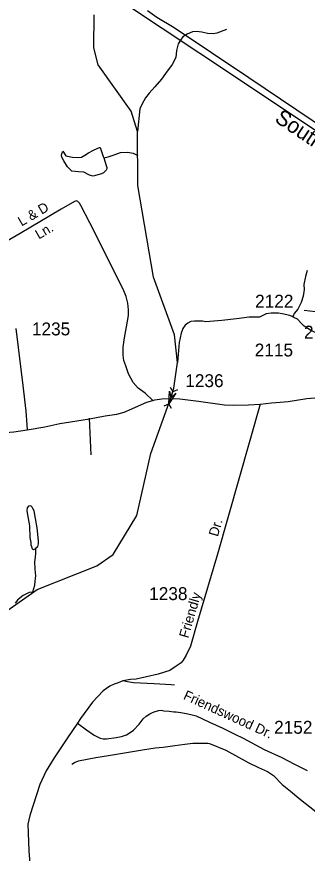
# Model space of a CAD drawing. Extents: x 2260773 to 2342389, y 552869 to 618546.
# Drawn here: x 2270260 to 2273078, y 603238 to 611347 of the extents above; entities that cross this region are included whole.
import ezdxf

# ---------------------------------------------------------------- set-up
doc = ezdxf.new("R2010")
doc.units = 0
for name, color, linetype in [('Exist Hydrographic Creek Single Shore', 7, 'Continuous'), ('Exist Hydrographic Misc Water Feature', 7, 'Continuous'), ('Exist Railroad Mainline', 7, 'Continuous'), ('Exist Railroad Mainline Label', 7, 'Continuous'), ('Exist Road Non-System Type 51', 7, 'Continuous'), ('Exist Road Non-System Type 51 Label', 7, 'Continuous'), ('Exist Road Secondary Structure Pipe Attributed CELL', 7, 'Continuous'), ('Exist Road Secondary Structure Pipe CELL', 7, 'Continuous'), ('Exist Road Secondary Type 51 Attributed', 7, 'Continuous'), ('Exist Road Secondary Type 51 Label', 7, 'Continuous'), ('Exist Road Secondary Type 51 Number Label', 7, 'Continuous')]:
    doc.layers.add(name, color=color, linetype=linetype)

msp = doc.modelspace()

# ---------------------------------------------------------------- linework, layer by layer
at = {"layer": 'Exist Hydrographic Creek Single Shore'}
msp.add_lwpolyline([(2270108.4, 605548.3), (2270456.4, 605793.8), (2271037.5, 606024.7), (2271194.6, 606133), (2271423.4, 606512.1), (2271559.6, 607112.8), (2271754.2, 607653), (2271782.8, 607748), (2271818.6, 607996.3), (2271790.5, 608262.5), (2271585.4, 608821), (2271435.5, 609709.5), (2271430.4, 610234.3), (2271370.5, 610432.4), (2271049.4, 610881.6), (2271006.6, 611046.4), (2271011.5, 611364.5)], dxfattribs=at)
at = {"layer": 'Exist Hydrographic Misc Water Feature'}
for points in [[(2272292.9, 611223.1), (2272199.6, 611186.5), (2272165.3, 611180.3), (2272109.3, 611185.5), (2272055.2, 611196.9), (2272002.9, 611202.7), (2271963.3, 611200.2), (2271911.7, 611177.6), (2271871.5, 611153.6), (2271847.9, 611119), (2271824.3, 611084.9), (2271809.1, 611018.7), (2271801.6, 610952.8), (2271768.5, 610884.5), (2271703.1, 610797.8), (2271664, 610741.6), (2271600, 610666.9), (2271542.8, 610606.6), (2271507.5, 610560.4), (2271475.7, 610501.9), (2271454.6, 610453.6), (2271430.4, 610234.3)], [(2271102.9, 609978.6), (2271127.8, 609905.1), (2271133.7, 609885.1), (2271133.9, 609872.9), (2271128.2, 609861.2), (2271102.3, 609834.7), (2271082.4, 609824.7), (2271002, 609802.6), (2270963.9, 609812.2), (2270910.4, 609840.9), (2270859.2, 609843.9), (2270792.6, 609850.2), (2270751.4, 609891.5), (2270716.5, 609948.6), (2270697.5, 609986.7), (2270694.3, 610002.6), (2270697.5, 610018.4), (2270707, 610043.8), (2270734.9, 609999.2), (2270802.2, 609986.7), (2270856.1, 609983.5), (2270887.8, 609986.7), (2270919.5, 610005.7), (2270954.4, 610027.9), (2271005.1, 610053.3), (2271040, 610069.2), (2271062.2, 610078.7), (2271070.3, 610078.4), (2271099.1, 609992.6), (2271102.9, 609978.6)], [(2271102.9, 609978.6), (2271145.2, 609989.2), (2271204.7, 610007.4), (2271266.6, 610032.2), (2271332.6, 610034.8), (2271390.4, 610025.3), (2271432.7, 610001.1)], [(2273078, 608886.1), (2273058.9, 608829.7), (2273043.4, 608751.8), (2273046.2, 608701.9), (2273038.8, 608637.7), (2273017.5, 608575.6), (2272985.9, 608513.1), (2272950.3, 608471), (2272940.4, 608444.9), (2272930.4, 608440.7)], [(2272930.4, 608440.7), (2272908.6, 608452.5), (2272834.8, 608465.7), (2272798.7, 608473.6), (2272764.5, 608473), (2272728.8, 608474.8), (2272678.8, 608468.1), (2272614.6, 608435.6), (2272515.1, 608434.8), (2272391.1, 608417.8), (2272247.5, 608402.5), (2272093.3, 608390.9), (2272061.6, 608394.5), (2271985.3, 608395.8), (2271949.4, 608391.5), (2271919.9, 608377.3), (2271893.8, 608356.9), (2271870.3, 608324.7), (2271854.9, 608280.8), (2271833.5, 608188.3), (2271818.6, 607996.3)], [(2274143, 608347.3), (2274075.2, 608357.8), (2274023.1, 608352.5), (2273929.4, 608310.8), (2273835.6, 608263.9), (2273792.3, 608256.5), (2273745.6, 608259.9), (2273681.5, 608247.8), (2273584.6, 608280.7), (2273489.4, 608296.3), (2273322, 608298.6), (2273219.9, 608297.4), (2273180.3, 608287.1), (2273148.3, 608289.1), (2273107.7, 608308.6), (2273047.7, 608348.1), (2273019.6, 608375.8), (2272982.7, 608415.4), (2272946.6, 608433), (2272930.4, 608440.7)], [(2270443.1, 606190.5), (2270452.9, 606200.8), (2270463, 606212.7), (2270470.8, 606238.7), (2270472.4, 606266.8), (2270457.2, 606392.4), (2270440.2, 606482.1), (2270427.9, 606556.2), (2270417.5, 606580), (2270409.7, 606591.8), (2270395.3, 606605.7), (2270373.4, 606603.7), (2270361.3, 606587.7), (2270357.8, 606561.5), (2270368.2, 606499.5), (2270381, 606431.8), (2270383, 606409.7), (2270388.1, 606299.8), (2270396.3, 606251.9), (2270396.5, 606227.9), (2270402.9, 606212), (2270405.4, 606196.2), (2270413.4, 606188.1), (2270423, 606182.2), (2270443.1, 606190.5)], [(2270443.1, 606190.5), (2270441.2, 606146.6), (2270438, 606108.6), (2270432.4, 606062.3), (2270434.9, 605990.6), (2270441.7, 605926.7), (2270435.9, 605876.5), (2270430.8, 605832.7), (2270422.8, 605802.6), (2270413.2, 605768.4)], [(2270413.2, 605768.4), (2270381, 605765.9), (2270353.5, 605753.9), (2270321.5, 605737.6), (2270294, 605713.4), (2270266.1, 605691.2), (2270246, 605663)], [(2270792.7, 604102.9), (2270818.7, 604119.2), (2270858.5, 604133.5), (2271028.3, 604165.1), (2271149.5, 604186.1), (2271479, 604241.1), (2271603.1, 604260.6), (2271678.5, 604267), (2271792.3, 604282.3), (2271890.1, 604295.2), (2271968.1, 604305.7), (2272058.3, 604306.7), (2272114.1, 604305.2), (2272130.1, 604301.6), (2272288.6, 604237.1), (2272505.5, 604118.9), (2272604.1, 604070), (2272690.3, 604031), (2272750.3, 603993.6), (2272835.6, 603906.1), (2272916, 603839.2), (2272994.3, 603771.9), (2273163.7, 603639.7)]]:
    msp.add_lwpolyline(points, dxfattribs=at)
at = {"layer": 'Exist Railroad Mainline'}
msp.add_lwpolyline([(2277075.8, 607647), (2275362.6, 608781.5), (2275266.2, 608845.4), (2273928.2, 609731.4), (2272391.5, 610753.3), (2270229, 612191.5), (2265356.3, 615416.5), (2265047.6, 615620.9), (2265047, 615621.2)], dxfattribs=at)
at = {"layer": 'Exist Road Non-System Type 51'}
msp.add_line((2270961.2, 607456.7), (2270978.5, 607099.1), dxfattribs=at)
for points in [[(2271580.9, 607627), (2271504.7, 607697.8), (2271436.3, 607746.9), (2271387.8, 607800.5), (2271343, 607886), (2271316.3, 607961.7), (2271299.8, 608015.6), (2271291.3, 608067.6), (2271292.4, 608145.5), (2271305.7, 608235.6), (2271322.8, 608339.6), (2271343.6, 608451.8), (2271345.1, 608505.7), (2271338.5, 608571.6), (2271321.9, 608633.6), (2271293.2, 608705.1), (2271207.8, 608872.4), (2271085.5, 609119), (2270969.4, 609347.9), (2270881.8, 609517), (2270869.7, 609538.8), (2270853.5, 609556.5), (2270839.4, 609562.4), (2270821.4, 609554.4), (2270690.2, 609481.1), (2270292.8, 609247.4), (2270052.2, 609107.4)], [(2271789, 604866.7), (2271757, 604871.5), (2271593, 604880), (2271393.1, 604892), (2271335.1, 604899.6), (2271289.4, 604909)]]:
    msp.add_lwpolyline(points, dxfattribs=at)
at = {"layer": 'Exist Road Secondary Structure Pipe Attributed CELL'}
msp.add_lwpolyline([(2271801.7, 607697.4), (2271735.5, 607595), (2271741.7, 607716.8), (2271754.2, 607653)], close=True, dxfattribs=at)
at = {"layer": 'Exist Road Secondary Structure Pipe CELL'}
for p, q in [((2271749.2, 607755.2), (2271773.2, 607710.5)), ((2271735.2, 607595.6), (2271773.2, 607710.5)), ((2271819.2, 607732), (2271773.2, 607710.5)), ((2271689.3, 607574.1), (2271735.2, 607595.6)), ((2271759.3, 607550.9), (2271735.2, 607595.6))]:
    msp.add_line(p, q, dxfattribs=at)
at = {"layer": 'Exist Road Secondary Type 51 Attributed'}
msp.add_line((2273048.2, 608502.9), (2273293.2, 608473), dxfattribs=at)
for points in [[(2277096.7, 607707.3), (2275318.8, 608849.9), (2273590.4, 610029), (2272510.7, 610753.3), (2271787.3, 611238.6), (2271619.8, 611340.2), (2271528.9, 611405.5)], [(2270251.8, 608325.6), (2270319.1, 607772.1), (2270349, 607522.3), (2270362, 607345.5)], [(2270360, 607343.7), (2270532.2, 607373.4), (2270677.8, 607404.1), (2270782.7, 607418.7), (2270965.7, 607449.1), (2271117.4, 607477.9), (2271231.2, 607494.3), (2271302.7, 607512.9), (2271377.6, 607546.2), (2271441.9, 607574.7), (2271521.1, 607612.1), (2271580.9, 607627), (2271598.9, 607633), (2271621.3, 607637.5), (2271666.1, 607642), (2271736.4, 607648), (2271841.1, 607642), (2272023.5, 607621), (2272274.6, 607585.1), (2272364.3, 607582.1), (2272506.4, 607583.6), (2272621.5, 607592.6)], [(2272621.5, 607592.6), (2272205.9, 606137.1), (2272014.5, 605486.4), (2271944.2, 605247.1), (2271903.9, 605157.3), (2271875.4, 605110.9), (2271853, 605085.5), (2271807.4, 605052), (2271743.9, 605010.7), (2271631.8, 604974.8), (2271519.6, 604949.4), (2271418, 604926.9), (2271364.1, 604924), (2271289.4, 604909), (2271244.5, 604891), (2271204.2, 604879.1), (2271162.3, 604856.6), (2271096.5, 604811.8), (2270993.1, 604704.4), (2270876.7, 604543.5), (2270847.8, 604500.4)], [(2272621.5, 607592.6), (2272732.1, 607604.6), (2272814.3, 607610.6), (2272892.1, 607618), (2273073, 607646.5), (2273150.4, 607653)], [(2269594.2, 607401.8), (2269668.4, 607391), (2269775.8, 607370), (2269906.8, 607348.8), (2269972.3, 607335.6), (2270070.9, 607321.1), (2270152.7, 607318.4), (2270232.3, 607323.1), (2270360, 607343.7)], [(2270847.8, 604500.4), (2270937.9, 604433.7), (2271011.6, 604384.5), (2271068.9, 604354.9), (2271096.7, 604347.8), (2271118.4, 604346.5), (2271131.7, 604348.6), (2271224.5, 604359.9), (2271275, 604369.8), (2271322.8, 604387.3), (2271351, 604401), (2271391.1, 604431), (2271445.7, 604488.3), (2271486.6, 604543), (2271513.9, 604567.6), (2271552.2, 604589.4), (2271575.4, 604603.1), (2271601.3, 604614), (2271637.8, 604623), (2271660.2, 604624.3), (2271685.1, 604620.5), (2271737.5, 604615.5), (2271782.4, 604609.3), (2271806, 604608), (2271852.2, 604601.8), (2271870.9, 604599.3), (2271918, 604589.4), (2271961.7, 604581.2), (2271999.9, 604570.3), (2272128.2, 604510.2), (2272259.3, 604450.1), (2272373.9, 604392.7), (2272455.8, 604354.5), (2272660.6, 604245.2), (2272829.9, 604166), (2272947.3, 604105.9), (2273023.7, 604064.9), (2273075.6, 604040.3)], [(2270847.8, 604500.4), (2270744.5, 604346.2), (2270622.4, 604163.2), (2270543.9, 604036.2), (2270485.2, 603904.2), (2270387.5, 603606), (2270368, 603520.4), (2270371.4, 603437.3), (2270376.8, 603263.5), (2270406.4, 602905.8), (2270432.3, 602488.2), (2270453.5, 602142.7)]]:
    msp.add_lwpolyline(points, dxfattribs=at)

# ---------------------------------------------------------------- texts
at = {"layer": 'Exist Railroad Mainline Label'}
msp.add_text('Southern', height=150, rotation=326.18922, dxfattribs=at).set_placement((2272751.7, 610336.1))
at = {"layer": 'Exist Road Non-System Type 51 Label'}
for s, p in [('L & D', (2270306.7, 609312.7)), ('Ln.', (2270473.8, 609186.6))]:
    msp.add_text(s, height=95, rotation=30.45881, dxfattribs=at).set_placement(p)
at = {"layer": 'Exist Road Secondary Type 51 Label'}
for s, rotation, p in [('Dr.', 73.52813, (2272209.6, 606301.6)), ('Friendly', 73.77289, (2271922.9, 605317.5)), ('Friendswood Dr.', 335.37628, (2271868, 604735.9))]:
    msp.add_text(s, height=95, rotation=rotation, dxfattribs=at).set_placement(p)
at = {"layer": 'Exist Road Secondary Type 51 Number Label'}
for s, p in [('2122', (2272571.5, 608527.2)), ('1235', (2270406.9, 608258.4)), ('2116', (2273045.7, 608227.3)), ('2115', (2272567.6, 608053.7)), ('1236', (2271894, 607756.8)), ('1238', (2271544, 605692.7)), ('2152', (2272755.7, 604397))]:
    msp.add_text(s, height=125, dxfattribs=at).set_placement(p)

doc.saveas('drawing.dxf')
